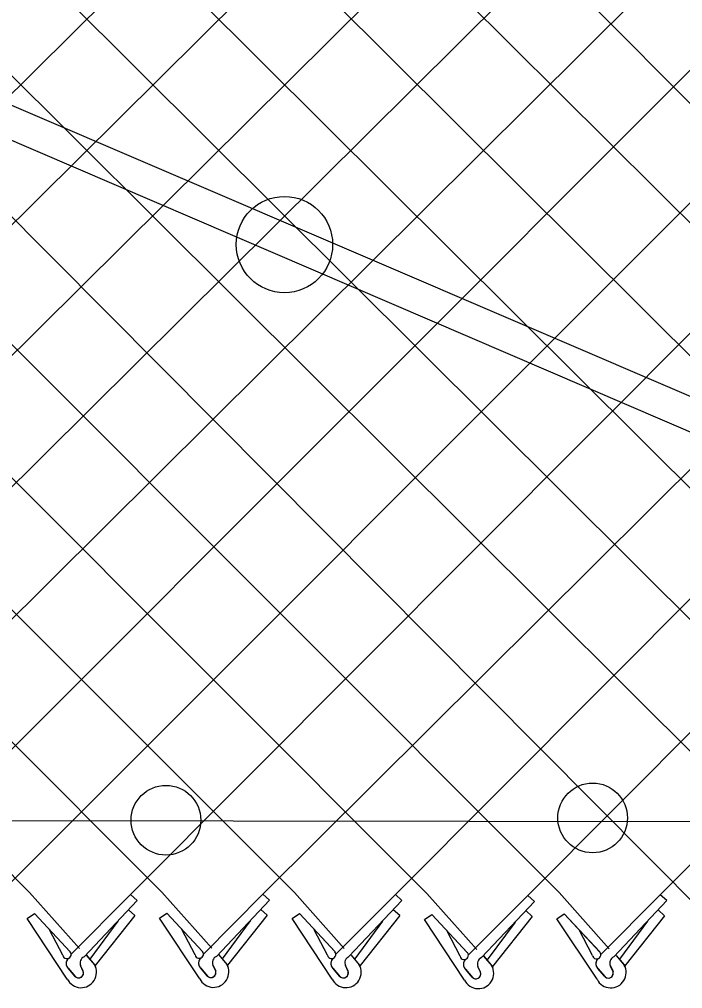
# Model space of a CAD drawing. Extents: x 0 to 2.85, y -0.1 to 1.83.
# Drawn here: x 0.6127 to 0.653, y 0.8083 to 0.8672 of the extents above; entities that cross this region are included whole.
import ezdxf

# ---------------------------------------------------------------- set-up
doc = ezdxf.new("R2010")
doc.units = 0
doc.layers.add('sb_Chainlink Fence', color=7, linetype='Continuous')
doc.layers.add('sb_Existing Structural Steel', color=7, linetype='Continuous')

msp = doc.modelspace()

# ---------------------------------------------------------------- linework, layer by layer
at = {"layer": 'sb_Chainlink Fence'}
for p, q in [((0.5355029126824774, 0.9242747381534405), (0.6455286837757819, 0.8141016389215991)), ((0.6516726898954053, 0.8139746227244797), (0.7592059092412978, 0.9220318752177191)), ((0.6194457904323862, 0.8139856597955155), (0.7269673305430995, 0.921921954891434)), ((0.6355535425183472, 0.8139894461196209), (0.7430983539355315, 0.9219521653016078)), ((0.6436159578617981, 0.8139298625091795), (0.7511518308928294, 0.9219735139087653)), ((0.5230405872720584, 0.9204940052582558), (0.6294095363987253, 0.814116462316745)), ((0.5310948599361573, 0.9205106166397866), (0.6374719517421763, 0.814056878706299)), ((0.5472140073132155, 0.9205254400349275), (0.6542883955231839, 0.8129018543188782)), ((0.5552668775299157, 0.9205197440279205), (0.6620399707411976, 0.8142051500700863)), ((0.5630588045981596, 0.8139379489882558), (0.6703069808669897, 0.920390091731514)), ((0.5633449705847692, 0.9204720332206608), (0.6700942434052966, 0.8141885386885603)), ((0.5710879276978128, 0.8139432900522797), (0.6783638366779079, 0.9203870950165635)), ((0.5713984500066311, 0.9204516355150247), (0.6781566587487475, 0.8141289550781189)), ((0.5791414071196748, 0.8139636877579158), (0.6864166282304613, 0.9204231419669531)), ((0.5794527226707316, 0.9204682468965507), (0.6862133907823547, 0.8141737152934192)), ((0.5871956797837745, 0.8139470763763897), (0.6944456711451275, 0.9204594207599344)), ((0.5875151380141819, 0.9205278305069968), (0.6950911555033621, 0.8134309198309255)), ((0.5952580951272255, 0.8138874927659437), (0.702499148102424, 0.920480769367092)), ((0.5955718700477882, 0.9204830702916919), (0.7022968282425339, 0.8129284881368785)), ((0.6274992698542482, 0.8140060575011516), (0.7347248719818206, 0.9206735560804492)), ((0.51871008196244, 0.9168845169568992), (0.6213552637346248, 0.814133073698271)), ((0.6033148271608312, 0.8139322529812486), (0.7063972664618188, 0.9171215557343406)), ((0.6113676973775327, 0.8139379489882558), (0.7114249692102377, 0.9140882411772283)), ((0.5138231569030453, 0.9137104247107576), (0.6133017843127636, 0.8141126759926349)), ((0.6133017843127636, 0.8141126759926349), (0.6163371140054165, 0.8106950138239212)), ((0.6213552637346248, 0.814133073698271), (0.6243905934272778, 0.8107154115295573)), ((0.6294095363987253, 0.814116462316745), (0.6324448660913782, 0.8106988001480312)), ((0.6374719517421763, 0.814056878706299), (0.6405072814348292, 0.8106392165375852)), ((0.6455286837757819, 0.8141016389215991), (0.6485640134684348, 0.8106839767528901)), ((0.6158184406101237, 0.810342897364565), (0.6194457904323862, 0.8139856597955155)), ((0.6166161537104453, 0.8102003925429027), (0.619841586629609, 0.8136270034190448)), ((0.619841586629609, 0.8136270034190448), (0.6194457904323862, 0.8139856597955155)), ((0.6238719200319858, 0.810363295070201), (0.6274992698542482, 0.8140060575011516)), ((0.6246696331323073, 0.8102207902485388), (0.627895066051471, 0.813647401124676)), ((0.627895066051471, 0.813647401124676), (0.6274992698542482, 0.8140060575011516)), ((0.6319261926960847, 0.810346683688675), (0.6355535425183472, 0.8139894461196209)), ((0.6327239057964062, 0.8102041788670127), (0.63594933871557, 0.8136307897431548)), ((0.63594933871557, 0.8136307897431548), (0.6355535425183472, 0.8139894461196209)), ((0.6399886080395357, 0.810287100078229), (0.6436159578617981, 0.8139298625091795)), ((0.6407863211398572, 0.8101445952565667), (0.6440117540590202, 0.8135712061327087)), ((0.6440117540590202, 0.8135712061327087), (0.6436159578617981, 0.8139298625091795)), ((0.6480453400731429, 0.8103318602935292), (0.6516726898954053, 0.8139746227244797)), ((0.6488430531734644, 0.8101893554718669), (0.6520684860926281, 0.813615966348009)), ((0.6520684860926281, 0.813615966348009), (0.6516726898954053, 0.8139746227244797)), ((0.6197072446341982, 0.8127010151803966), (0.6193114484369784, 0.8130596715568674)), ((0.6277607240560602, 0.8127214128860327), (0.6273649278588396, 0.8130800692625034)), ((0.63581499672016, 0.8127048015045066), (0.63541920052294, 0.8130634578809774)), ((0.6438774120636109, 0.8126452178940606), (0.643481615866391, 0.8130038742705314)), ((0.6519341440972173, 0.8126899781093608), (0.6515383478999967, 0.8130486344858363)), ((0.6131577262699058, 0.8125250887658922), (0.6136036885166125, 0.812829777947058)), ((0.6155942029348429, 0.8088361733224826), (0.6131577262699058, 0.8125250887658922)), ((0.6136036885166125, 0.812829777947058), (0.6157596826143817, 0.8105061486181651)), ((0.6136036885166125, 0.812829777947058), (0.615773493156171, 0.810492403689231)), ((0.6186682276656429, 0.8123689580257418), (0.6169711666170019, 0.8100589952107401)), ((0.6197072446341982, 0.8127010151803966), (0.6172944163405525, 0.809666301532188)), ((0.6212112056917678, 0.8125454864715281), (0.6216571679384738, 0.8128501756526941)), ((0.6236476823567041, 0.8088565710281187), (0.6212112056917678, 0.8125454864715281)), ((0.6216571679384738, 0.8128501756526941), (0.6238131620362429, 0.8105265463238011)), ((0.6216571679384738, 0.8128501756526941), (0.6238269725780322, 0.8105128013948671)), ((0.6267217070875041, 0.8123893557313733), (0.625024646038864, 0.8100793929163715)), ((0.6277607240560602, 0.8127214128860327), (0.6253478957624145, 0.809686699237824)), ((0.6292654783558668, 0.8125288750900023), (0.6297114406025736, 0.812833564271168)), ((0.6317019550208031, 0.8088399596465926), (0.6292654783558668, 0.8125288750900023)), ((0.6297114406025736, 0.812833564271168), (0.6318674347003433, 0.8105099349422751)), ((0.6297114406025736, 0.812833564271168), (0.6318812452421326, 0.8104961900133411)), ((0.6347759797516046, 0.812372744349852), (0.6330789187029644, 0.8100627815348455)), ((0.63581499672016, 0.8127048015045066), (0.633402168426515, 0.809670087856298)), ((0.637327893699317, 0.8124692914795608), (0.6377738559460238, 0.8127739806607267)), ((0.639764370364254, 0.8087803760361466), (0.637327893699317, 0.8124692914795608)), ((0.6377738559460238, 0.8127739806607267), (0.6399298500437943, 0.8104503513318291)), ((0.6377738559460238, 0.8127739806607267), (0.6399436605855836, 0.810436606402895)), ((0.6428383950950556, 0.812313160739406), (0.6411413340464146, 0.8100031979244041)), ((0.6438774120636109, 0.8126452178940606), (0.6414645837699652, 0.809610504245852)), ((0.6453846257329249, 0.8125140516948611), (0.6458305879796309, 0.8128187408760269)), ((0.6478211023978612, 0.8088251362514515), (0.6453846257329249, 0.8125140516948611)), ((0.6458305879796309, 0.8128187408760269), (0.6479865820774, 0.8104951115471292)), ((0.6458305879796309, 0.8128187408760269), (0.6480003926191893, 0.8104813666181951)), ((0.6508951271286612, 0.812357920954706), (0.6491980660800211, 0.8100479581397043)), ((0.6519341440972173, 0.8126899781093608), (0.6495213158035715, 0.809655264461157)), ((0.6153168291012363, 0.8102916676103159), (0.6145051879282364, 0.8118432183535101)), ((0.6233703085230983, 0.8103120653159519), (0.6225586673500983, 0.8118636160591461)), ((0.6314245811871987, 0.8102954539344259), (0.6306129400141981, 0.8118470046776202)), ((0.639486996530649, 0.8102358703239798), (0.6386753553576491, 0.8117874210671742)), ((0.6475437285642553, 0.81028063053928), (0.6467320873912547, 0.811832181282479)), ((0.6167512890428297, 0.8102959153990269), (0.6172464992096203, 0.8097096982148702)), ((0.6167578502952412, 0.8102869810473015), (0.617248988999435, 0.8097076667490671)), ((0.6248047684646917, 0.8103163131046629), (0.6252999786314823, 0.8097300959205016)), ((0.6248113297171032, 0.8103073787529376), (0.625302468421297, 0.8097280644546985)), ((0.6328590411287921, 0.8102997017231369), (0.6333542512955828, 0.8097134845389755)), ((0.6328656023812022, 0.8102907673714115), (0.6333567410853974, 0.8097114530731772)), ((0.6409214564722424, 0.8102401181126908), (0.641416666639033, 0.8096539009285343)), ((0.6409280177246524, 0.8102311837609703), (0.6414191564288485, 0.809651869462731)), ((0.6489781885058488, 0.8102848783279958), (0.6494733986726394, 0.8096986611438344)), ((0.6489847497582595, 0.8102759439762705), (0.6494758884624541, 0.8096966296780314)), ((0.6160458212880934, 0.8090211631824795), (0.6156417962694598, 0.8095049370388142)), ((0.6156417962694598, 0.8095049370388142), (0.6160869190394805, 0.8089778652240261)), ((0.6165679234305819, 0.8093067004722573), (0.6164043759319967, 0.8096610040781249)), ((0.616404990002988, 0.8096484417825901), (0.6165675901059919, 0.8093147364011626)), ((0.6172464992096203, 0.8097096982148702), (0.6172829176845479, 0.8096416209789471)), ((0.6172829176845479, 0.8096416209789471), (0.6173139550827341, 0.8095687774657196)), ((0.6240993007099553, 0.8090415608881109), (0.6236952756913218, 0.8095253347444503)), ((0.6236952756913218, 0.8095253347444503), (0.6241403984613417, 0.8089982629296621)), ((0.6246214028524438, 0.8093270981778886), (0.6244578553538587, 0.809681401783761)), ((0.62445846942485, 0.8096688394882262), (0.6246210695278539, 0.8093351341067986)), ((0.6252999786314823, 0.8097300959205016), (0.6253363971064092, 0.8096620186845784)), ((0.6253363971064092, 0.8096620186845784), (0.6253674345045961, 0.8095891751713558)), ((0.6321535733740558, 0.8090249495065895), (0.6317495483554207, 0.8095087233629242)), ((0.6317495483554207, 0.8095087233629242), (0.6321946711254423, 0.8089816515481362)), ((0.6326756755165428, 0.8093104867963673), (0.6325121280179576, 0.8096647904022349)), ((0.6325127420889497, 0.8096522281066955), (0.6326753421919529, 0.8093185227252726)), ((0.6333542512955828, 0.8097134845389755), (0.6333906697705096, 0.8096454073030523)), ((0.6333906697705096, 0.8096454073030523), (0.6334217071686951, 0.8095725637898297)), ((0.6402159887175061, 0.8089653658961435), (0.6398119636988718, 0.8094491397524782)), ((0.6398119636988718, 0.8094491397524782), (0.6402570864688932, 0.8089220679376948)), ((0.640738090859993, 0.8092509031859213), (0.640574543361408, 0.809605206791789)), ((0.6405751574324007, 0.8095926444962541), (0.6407377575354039, 0.8092589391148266)), ((0.641416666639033, 0.8096539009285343), (0.6414530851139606, 0.809585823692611)), ((0.6414530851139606, 0.809585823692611), (0.641484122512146, 0.8095129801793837)), ((0.6482727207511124, 0.8090101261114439), (0.6478686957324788, 0.8094938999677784)), ((0.6478686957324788, 0.8094938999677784), (0.6483138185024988, 0.808966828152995)), ((0.6487948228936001, 0.8092956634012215), (0.6486312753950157, 0.8096499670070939)), ((0.6486318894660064, 0.8096374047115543), (0.648794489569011, 0.8093036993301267)), ((0.6494733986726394, 0.8096986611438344), (0.6495098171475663, 0.8096305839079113)), ((0.6495098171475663, 0.8096305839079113), (0.6495408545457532, 0.8095577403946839))]:
    msp.add_line(p, q, dxfattribs=at)
for centre, radius, start, end in [((0.6155688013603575, 0.8103357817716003), 0.00025580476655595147, 189.9304409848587, 40.97853800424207), ((0.6236222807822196, 0.8103561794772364), 0.00025580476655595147, 189.9304409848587, 40.97853800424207), ((0.6316765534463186, 0.8103395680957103), 0.00025580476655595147, 189.9304409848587, 40.97853800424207), ((0.6159012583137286, 0.8097882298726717), 0.0003843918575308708, 126.9947472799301, 219.79833989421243), ((0.6159117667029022, 0.80978776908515), 0.0003909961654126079, 127.7656421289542, 226.33281459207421), ((0.6167921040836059, 0.8098203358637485), 0.00041880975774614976, 114.84216649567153, 203.51671506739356), ((0.6239547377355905, 0.8098086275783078), 0.0003843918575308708, 126.9947472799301, 219.79833989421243), ((0.6239652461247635, 0.809808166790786), 0.0003909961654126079, 127.7656421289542, 226.33281459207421), ((0.6248455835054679, 0.8098407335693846), 0.00041880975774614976, 114.84216649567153, 203.51671506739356), ((0.6320090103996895, 0.8097920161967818), 0.0003843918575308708, 126.9947472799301, 219.79833989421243), ((0.6320195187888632, 0.8097915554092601), 0.0003909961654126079, 127.7656421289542, 226.33281459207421), ((0.6328998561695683, 0.8098241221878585), 0.00041880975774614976, 114.84216649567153, 203.51671506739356), ((0.6397389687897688, 0.810279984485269), 0.00025580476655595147, 189.9304409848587, 40.97853800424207), ((0.6400714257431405, 0.8097324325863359), 0.0003843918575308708, 126.9947472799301, 219.79833989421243), ((0.6400819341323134, 0.8097319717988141), 0.0003909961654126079, 127.7656421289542, 226.33281459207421), ((0.6409622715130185, 0.8097645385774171), 0.00041880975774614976, 114.84216649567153, 203.51671506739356), ((0.6477957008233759, 0.8103247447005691), 0.00025580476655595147, 189.9304409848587, 40.97853800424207), ((0.6481281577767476, 0.8097771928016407), 0.0003843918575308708, 126.9947472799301, 219.79833989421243), ((0.6481386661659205, 0.809776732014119), 0.0003909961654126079, 127.7656421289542, 226.33281459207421), ((0.649019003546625, 0.8098092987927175), 0.00041880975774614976, 114.84216649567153, 203.51671506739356), ((0.6164326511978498, 0.8092509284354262), 0.0009354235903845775, 206.32021657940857, 29.22686940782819), ((0.6244861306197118, 0.8092713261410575), 0.0009354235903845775, 206.32021657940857, 29.22686940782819), ((0.6243321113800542, 0.8092359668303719), 0.00030330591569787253, 219.86319118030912, 17.48524419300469), ((0.6243332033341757, 0.8092345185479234), 0.00030494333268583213, 230.78260140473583, 19.265642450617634), ((0.6325404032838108, 0.8092547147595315), 0.0009354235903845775, 206.32021657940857, 29.22686940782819), ((0.6406028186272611, 0.8091951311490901), 0.0009354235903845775, 206.32021657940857, 29.22686940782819), ((0.6486595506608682, 0.8092398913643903), 0.0009354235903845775, 206.32021657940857, 29.22686940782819), ((0.616278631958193, 0.8092155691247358), 0.00030330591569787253, 219.86319118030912, 17.48524419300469), ((0.6162797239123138, 0.809214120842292), 0.00030494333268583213, 230.78260140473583, 19.265642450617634), ((0.6323863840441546, 0.8092193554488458), 0.00030330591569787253, 219.86319118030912, 17.48524419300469), ((0.6323874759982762, 0.8092179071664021), 0.00030494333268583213, 230.78260140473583, 19.265642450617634), ((0.6404487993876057, 0.8091597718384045), 0.00030330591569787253, 219.86319118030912, 17.48524419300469), ((0.6404498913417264, 0.8091583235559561), 0.00030494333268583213, 230.78260140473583, 19.265642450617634), ((0.6485055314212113, 0.8092045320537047), 0.00030330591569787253, 219.86319118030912, 17.48524419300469), ((0.6485066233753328, 0.8092030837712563), 0.00030494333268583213, 230.78260140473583, 19.265642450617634)]:
    msp.add_arc(centre, radius, start, end, dxfattribs=at)
at = {"layer": 'sb_Existing Structural Steel'}
for p, q in [((0.5243283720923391, 0.899721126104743), (0.7011526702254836, 0.8238685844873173)), ((0.5237357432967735, 0.8979424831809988), (0.7001128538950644, 0.8220939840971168)), ((0.3279582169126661, 0.8189246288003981), (1.0977552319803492, 0.8177376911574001))]:
    msp.add_line(p, q, dxfattribs=at)
for centre, radius in [((0.6288052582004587, 0.8535434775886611), 0.002929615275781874), ((0.6215954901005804, 0.8185082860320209), 0.0021204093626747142), ((0.6475559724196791, 0.818647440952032), 0.0021204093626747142)]:
    msp.add_circle(centre, radius, dxfattribs=at)

doc.saveas('drawing.dxf')
